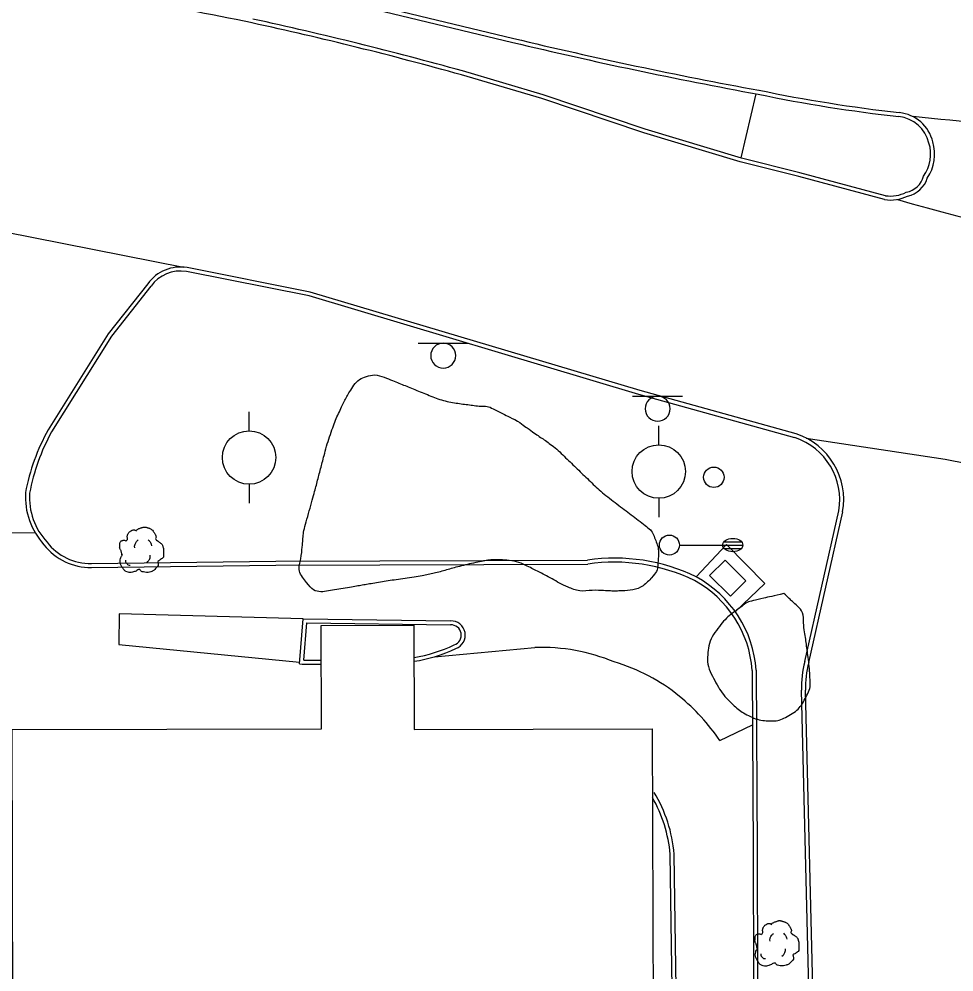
# Model space of a CAD drawing. Extents: x 2145380 to 2156929, y 139568 to 149130.
# Drawn here: x 2151050.4 to 2151190.4, y 145486.6 to 145629.3 of the extents above; entities that cross this region are included whole.
import ezdxf

# ---------------------------------------------------------------- set-up
doc = ezdxf.new("R2010")
doc.units = 0
for name, color, linetype in [('Default', 7, 'Continuous'), ('TOPO_Asphalt', 7, 'Continuous'), ('TOPO_Building', 7, 'Continuous'), ('TOPO_Concrete', 7, 'Continuous'), ('TOPO_Curb Back', 7, 'Continuous'), ('TOPO_Light Pole', 7, 'Continuous'), ('TOPO_Misc Line', 7, 'Continuous'), ('TOPO_Power Pole', 7, 'Continuous'), ('TOPO_Sign', 7, 'Continuous'), ('TOPO_Tree', 7, 'Continuous'), ('TOPO_Tree Line', 7, 'Continuous'), ('TOPO_Water Meter', 7, 'Continuous')]:
    doc.layers.add(name, color=color, linetype=linetype)

# ---------------------------------------------------------------- blocks, each defined once
blk = doc.blocks.new('LP')
at = {"layer": 'TOPO_Light Pole'}
blk.add_line((3.81, 0), (20.32, 0), dxfattribs=at)
for points in [[(20.32, 0), (27.94, 0)], [(20.32, 0), (23.5, 0)], [(20.83, 1.27), (27.43, 1.27)], [(20.83, 1.27), (23.5, 1.27)], [(23.71, 1.27), (27.43, 1.27)], [(23.71, 0), (27.94, 0)], [(20.83, -1.27), (27.43, -1.27)], [(20.83, -1.27), (23.5, -1.27)], [(23.71, -1.27), (27.43, -1.27)]]:
    blk.add_lwpolyline(points, dxfattribs=at)
blk.add_circle((0, 0), 3.81, dxfattribs=at)
blk.add_ellipse((24.13, 0), major_axis=(3.81, 0), ratio=0.666667, dxfattribs=at)
blk = doc.blocks.new('TREE')
at = {"layer": 'TOPO_Tree'}
for points in [[(-14.07, -0.4), (-14.17, 0.5), (-14.37, 1.38), (-14.6, 2.25), (-14.84, 3.17), (-15.47, 3.96), (-15.66, 4.9), (-15.8, 5.59), (-15.71, 6.31), (-15.66, 7.01), (-15.6, 7.91), (-15.72, 8.8), (-15.13, 9.66), (-14.62, 10.42), (-13.76, 10.49), (-13.02, 10.72), (-12.18, 10.98), (-11.06, 10), (-10.37, 10.72), (-9.4, 11.74), (-10.29, 13.28), (-9.84, 14.42), (-9.56, 15.15), (-9.32, 15.89), (-8.78, 16.54), (-8.18, 17.26), (-7.5, 17.68), (-6.67, 18.13), (-6.14, 18.41), (-5.61, 18.61), (-5.08, 18.66), (-4.55, 18.71), (-4.02, 18.54), (-3.49, 18.13)], [(-3.49, 17.6), (-3.07, 18.27), (-2.58, 18.8), (-1.9, 19.19), (-1.05, 19.68), (-0.19, 19.96), (0.74, 20.24), (1.62, 20.51), (2.51, 20.82), (3.39, 20.77), (4.1, 20.73), (4.8, 20.47), (5.51, 20.24), (6.43, 19.95), (7.32, 19.73), (8.15, 19.19), (9.36, 18.4), (10.02, 17.21), (10.8, 16.01), (11.24, 15.33), (11.58, 14.62), (11.86, 13.89), (12.17, 13.08), (11.37, 12.02), (11.86, 11.25), (12, 11.03), (12.18, 10.86), (12.39, 10.72), (12.91, 10.35), (13.45, 10.02), (13.97, 9.66), (14.7, 9.16), (15.41, 8.68), (16.09, 8.07), (16.7, 7.53), (16.93, 6.73), (17.15, 5.95), (17.59, 4.38), (17.71, 2.77), (17.68, 1.19), (17.65, -0.25), (17.83, -2.22), (16.62, -3.04), (15.47, -3.83), (14.31, -4.58), (13.16, -5.35)], [(-4.21, 5.09), (-4.46, 6.09), (-4.3, 7.21), (-3.84, 8.21), (-3.33, 9.34), (-2.71, 10.27), (-1.64, 10.97)], [(5.89, 11.15), (6.5, 10.68), (6.96, 10.17), (7.36, 9.5), (7.93, 8.56), (8.31, 7.6), (8.46, 6.56)], [(13.16, -5.34), (13.25, -5.81), (13.36, -6.28), (13.45, -6.75), (13.76, -8.52), (12.24, -10.03), (10.8, -11.51), (9.98, -12.34), (9.13, -12.77), (8.15, -13.1), (5.97, -13.83), (3.32, -13.56), (1.27, -13.1), (0.49, -12.92), (-0.06, -11.44), (-0.84, -11.51), (-2.04, -11.61), (-3.28, -12.78), (-4.55, -13.1), (-6.06, -13.47), (-7.77, -14.03), (-9.31, -13.62), (-11.36, -13.09), (-12.84, -11.41), (-14.07, -9.39), (-15.32, -7.35), (-15.61, -5.13), (-15.13, -3.04), (-14.87, -1.89), (-13.91, -0.75), (-13.54, 0.13)], [(-11.38, -4.46), (-11.47, -5.41), (-11.03, -6.32), (-10.09, -7.22), (-9.3, -7.97), (-8.49, -8.26), (-7.7, -8.14)], [(4.79, -6.29), (5.71, -5.66), (6.3, -4.92), (6.81, -3.91), (7.36, -2.81), (7.63, -1.7), (7.54, -0.6)]]:
    blk.add_open_spline(points, degree=3, dxfattribs=at)
blk = doc.blocks.new('POWPOL')
at = {"layer": 'TOPO_Power Pole'}
for p, q in [((0, 10.16), (0, 17.34)), ((0, -10.16), (0, -17.34))]:
    blk.add_line(p, q, dxfattribs=at)
blk.add_circle((0, 0), 10.16, dxfattribs=at)
blk = doc.blocks.new('WTRMTR')
at = {"layer": 'Default'}
blk.add_circle((0, 0), 3.89, dxfattribs=at)

msp = doc.modelspace()

# ---------------------------------------------------------------- linework, layer by layer
at = {"layer": 'TOPO_Asphalt'}
msp.add_line((2151052.79, 145552.38), (2151016.98, 145552.01), dxfattribs=at)
for points in [[(2151032.23, 145636.92), (2151030, 145601.04), (2151075.02, 145592.17)], [(2151168.27, 145566.57), (2151189.07, 145563.4), (2151209.59, 145559.38)], [(2151092.91, 145539.49), (2151065.35, 145540.26), (2151065.31, 145535.68), (2151092.38, 145533.02)], [(2151112.57, 145533.81), (2151127.63, 145535.21)], [(2151155.31, 145521.3), (2151160.22, 145523.65)]]:
    msp.add_lwpolyline(points, dxfattribs=at)
for centre, radius, start, end in [((2150762.75, 141319.18), 4316.16, 83.80675, 84.39565), ((2151250.33, 145832.18), 239.82, 253.4301, 270.9644), ((2151128.51, 145506.46), 28.77, 67.5301, 91.7403), ((2151132.12, 145507.22), 26.85, 50.3058, 74.0584), ((2151129.13, 145503.34), 31.75, 34.4446, 50.6189)]:
    msp.add_arc(centre, radius, start, end, dxfattribs=at)
at = {"layer": 'TOPO_Building'}
msp.add_lwpolyline([(2151100.22, 145480.66), (2151097.78, 145477.9), (2151086.56, 145478.05), (2151084.3, 145480.61), (2151049.44, 145480.52), (2151049.33, 145522.92), (2151095.66, 145523.04), (2151095.62, 145538.52), (2151109.51, 145538.56), (2151109.55, 145522.94), (2151145.2, 145523.04), (2151145.32, 145480.81), (2151139.71, 145480.79), (2151139.73, 145474.1), (2151125.48, 145474.06), (2151125.46, 145480.73)], close=True, dxfattribs=at)
at = {"layer": 'TOPO_Concrete'}
msp.add_line((2151160.69, 145618.14), (2151158.45, 145608.54), dxfattribs=at)
msp.add_lwpolyline([(2151151.78, 145545.78), (2151156.33, 145550.64), (2151162.05, 145544.78), (2151157.72, 145540.66)], dxfattribs=at)
at = {"layer": 'TOPO_Curb Back'}
for p, q in [((2151102.66, 145631.64), (2151124.48, 145626.42)), ((2151102.52, 145631.05), (2151124.34, 145625.83)), ((2151124.34, 145625.83), (2151124.33, 145625.83)), ((2151124.48, 145626.42), (2151124.47, 145626.42)), ((2151128.85, 145618), (2151116.78, 145621.55)), ((2151128.67, 145617.43), (2151116.62, 145620.97)), ((2151161.18, 145618.66), (2151161.18, 145618.66)), ((2151143.96, 145612.27), (2151128.67, 145617.43)), ((2151144.15, 145612.84), (2151128.85, 145618)), ((2151161.06, 145618.07), (2151161.07, 145618.07)), ((2151158.38, 145607.93), (2151143.96, 145612.27)), ((2151158.54, 145608.51), (2151144.15, 145612.84)), ((2151167.13, 145605.73), (2151158.38, 145607.93)), ((2151167.28, 145606.31), (2151158.54, 145608.51)), ((2151179.99, 145602.28), (2151167.13, 145605.73)), ((2151180.11, 145602.87), (2151167.28, 145606.31))]:
    msp.add_line(p, q, dxfattribs=at)
for points in [[(2151166.57, 145566.63), (2151143.21, 145573.12), (2151093.82, 145587.85), (2151075.43, 145591.51)], [(2151166.74, 145567.21), (2151143.37, 145573.69), (2151093.96, 145588.44), (2151075.54, 145592.1)], [(2151069.66, 145589.67), (2151063.74, 145582.18), (2151054.72, 145567.81)], [(2151070.13, 145589.31), (2151064.23, 145581.84), (2151055.24, 145567.5)], [(2151168.05, 145533.1), (2151173.13, 145555.66)], [(2151168.63, 145532.95), (2151173.72, 145555.54)], [(2151061.2, 145547.81), (2151088.82, 145548.16), (2151135.51, 145548.3)], [(2151061.21, 145547.21), (2151088.83, 145547.56), (2151135.55, 145547.7)], [(2151092.36, 145532.74), (2151092.91, 145539.49), (2151114.97, 145539.18)], [(2151093.01, 145533.33), (2151093.46, 145538.88), (2151114.98, 145538.58)], [(2151160.17, 145531.78), (2151160.33, 145504.65), (2151160.44, 145447.73), (2151160.55, 145423.97)], [(2151160.77, 145531.81), (2151160.93, 145504.66), (2151161.04, 145447.73), (2151161.15, 145423.98)], [(2151170.57, 145393.83), (2151170.18, 145410.12), (2151168.81, 145478.17), (2151167.56, 145528.8)], [(2151171.17, 145393.77), (2151170.78, 145410.13), (2151169.41, 145478.18), (2151168.16, 145528.82)], [(2151147.84, 145447.93), (2151148.59, 145458.98), (2151148.07, 145490.62), (2151147.89, 145504.24)], [(2151148.44, 145447.94), (2151149.19, 145458.96), (2151148.67, 145490.63), (2151148.49, 145504.27)]]:
    msp.add_lwpolyline(points, dxfattribs=at)
for centre, radius, start, end in [((2151013.22, 145291.47), 344.88, 77.9429, 81.1524), ((2150965.78, 145078.94), 562.63, 74.4494, 77.7402), ((2150965.76, 145078.81), 563.36, 74.4495, 77.7401), ((2151288.16, 146310.37), 703.87, 256.54111, 259.59753), ((2151288.16, 146310.39), 703.29, 256.5409, 259.5978), ((2151207.75, 145843.65), 229.75, 258.307, 263.6146), ((2151207.75, 145843.66), 230.37, 258.3089, 263.6153), ((2151181.62, 145609.59), 5.15, 13.0816, 84.2587), ((2151181.62, 145609.59), 5.75, 13.305, 84.2236), ((2151181.22, 145609.07), 5.67, 324.5223, 17.3484), ((2151181.22, 145609.07), 6.27, 325.4551, 17.1457), ((2151182.59, 145606.7), 3.38, 281.1535, 344.1904), ((2151182.59, 145606.7), 3.98, 282.3436, 342.6702), ((2151180.87, 145608.11), 5.29, 261.7812, 296.6333), ((2151180.87, 145608.11), 5.89, 261.4257, 295.8549), ((2151074.54, 145586.18), 6.01, 80.4617, 144.4245), ((2151074.54, 145586.18), 5.41, 80.5541, 144.5725), ((2151082.89, 145552.36), 32.13, 151.2635, 169.1654), ((2151082.9, 145552.36), 31.53, 151.2962, 169.0948), ((2151163.49, 145557.35), 10.38, 349.9648, 71.7614), ((2151163.49, 145557.35), 9.78, 350.0438, 71.6797), ((2151061.89, 145557.75), 10.57, 176.4582, 222.5457), ((2151061.89, 145557.75), 9.97, 176.6746, 222.6925), ((2151061.02, 145555.94), 8.74, 217.6989, 271.2624), ((2151061.02, 145555.94), 8.14, 217.521, 271.2818), ((2151139.56, 145520.68), 27.91, 64.0473, 98.3583), ((2151139.56, 145520.68), 27.31, 64.0755, 98.4486), ((2151143.51, 145530.58), 16.7, 4.1377, 61.4181), ((2151143.51, 145530.58), 17.3, 4.0716, 61.4642), ((2151115.07, 145537.06), 2.13, 289.0574, 92.5911), ((2151115.07, 145537.06), 1.53, 287.866, 93.1995), ((2151106.32, 145554.72), 21.23, 278.6758, 295.7226), ((2151106.32, 145554.73), 21.83, 278.5224, 295.6224), ((2151096.05, 145746.43), 213.12, 269.183, 269.8894), ((2151102.57, 145643.42), 110.5, 273.609, 273.6251), ((2151181.49, 145529.4), 13.94, 164.6227, 182.4932), ((2151181.48, 145529.4), 13.34, 164.5622, 182.5187), ((2151096.07, 145748.1), 215.39, 269.0128, 269.8852), ((2151127.18, 145502.45), 21.38, 4.8792, 31.1231), ((2151127.18, 145502.46), 20.78, 4.9372, 29.7162)]:
    msp.add_arc(centre, radius, start, end, dxfattribs=at)
at = {"layer": 'TOPO_Misc Line'}
msp.add_lwpolyline([(2151153.79, 145545.99), (2151156.1, 145548.3), (2151159.22, 145545.18), (2151156.91, 145542.87)], close=True, dxfattribs=at)
at = {"layer": 'TOPO_Sign'}
for points in [[(2151110.14, 145580.79), (2151117.63, 145580.79)], [(2151113.89, 145580.79), (2151113.89, 145580.79)], [(2151112.02, 145578.92), (2151112.02, 145578.92)], [(2151115.75, 145578.92), (2151115.75, 145578.92)], [(2151113.89, 145577.05), (2151113.89, 145577.05)], [(2151142.26, 145572.84), (2151149.75, 145572.84)], [(2151146.01, 145572.83), (2151146.01, 145572.83)], [(2151144.14, 145570.97), (2151144.14, 145570.97)], [(2151147.88, 145570.97), (2151147.88, 145570.97)], [(2151146.01, 145569.1), (2151146.01, 145569.1)]]:
    msp.add_lwpolyline(points, dxfattribs=at)
for centre, start, end in [((2151113.89, 145578.92), 90, 180), ((2151113.89, 145578.92), 360, 90), ((2151113.89, 145578.92), 180, 270), ((2151113.89, 145578.92), 270, 0), ((2151146.01, 145570.97), 90, 180), ((2151146.01, 145570.97), 360, 90), ((2151146.01, 145570.97), 180, 270), ((2151146.01, 145570.97), 270, 0)]:
    msp.add_arc(centre, 1.87, start, end, dxfattribs=at)
at = {"layer": 'TOPO_Tree Line'}
for points in [[(2151125.03, 145569.11), (2151123.79, 145569.73), (2151122.56, 145570.36), (2151121.32, 145570.98), (2151120.48, 145571.4), (2151119.48, 145571.31), (2151118.55, 145571.45), (2151117.56, 145571.6), (2151116.57, 145571.69), (2151115.58, 145571.86), (2151114.47, 145572.04), (2151113.37, 145572.34), (2151112.32, 145572.76), (2151111.25, 145573.18), (2151110.19, 145573.61), (2151109.12, 145574.04), (2151108.19, 145574.42), (2151107.27, 145574.8), (2151106.35, 145575.18), (2151105.1, 145575.69), (2151103.62, 145576.17), (2151102.36, 145575.78), (2151101.3, 145575.45), (2151100.49, 145574.48), (2151099.88, 145573.51), (2151099.43, 145572.78), (2151099.04, 145572.06), (2151098.69, 145571.29), (2151098.22, 145570.26), (2151097.73, 145569.24), (2151097.36, 145568.17), (2151096.87, 145566.76), (2151096.42, 145565.34), (2151096.04, 145563.9), (2151095.78, 145562.93), (2151095.53, 145561.96), (2151095.27, 145560.99), (2151095.02, 145560.02), (2151094.77, 145559.05), (2151094.51, 145558.09), (2151094.08, 145556.45), (2151093.59, 145554.86), (2151093.15, 145553.19), (2151092.91, 145552.25), (2151092.88, 145551.3), (2151092.79, 145550.36), (2151092.63, 145548.51), (2151092.01, 145546.66), (2151093.53, 145544.81), (2151094.44, 145543.71), (2151095.57, 145543.49), (2151096.67, 145543.67), (2151097.94, 145543.87), (2151099.22, 145544.09), (2151100.49, 145544.31), (2151101.34, 145544.46), (2151102.2, 145544.61), (2151103.06, 145544.76), (2151104.2, 145544.95), (2151105.36, 145545.13), (2151106.51, 145545.31), (2151107.84, 145545.52), (2151109.19, 145545.7), (2151110.53, 145545.92), (2151111.43, 145546.06), (2151112.32, 145546.28), (2151113.2, 145546.5), (2151114.15, 145546.74), (2151115.07, 145547.03), (2151116.02, 145547.27), (2151117.23, 145547.59), (2151118.45, 145547.86), (2151119.68, 145548.12), (2151120.56, 145548.3), (2151121.47, 145548.36), (2151122.36, 145548.33), (2151123.78, 145548.27), (2151125.24, 145548), (2151126.54, 145547.37), (2151127.38, 145546.96), (2151128.19, 145546.54), (2151129.02, 145546.12), (2151130.2, 145545.52), (2151131.29, 145544.83), (2151132.54, 145544.28), (2151134.3, 145543.51), (2151136.23, 145543.83), (2151138.08, 145543.72), (2151138.92, 145543.67), (2151139.78, 145543.65), (2151140.62, 145543.69), (2151142.3, 145543.77), (2151143.85, 145544.28), (2151145.2, 145545.78), (2151145.94, 145546.59), (2151146.02, 145547.47), (2151146.08, 145548.37), (2151146.15, 145549.24), (2151146.12, 145550.15), (2151145.8, 145551.01), (2151145.48, 145551.87), (2151145.11, 145552.73), (2151144.41, 145553.27), (2151143.37, 145554.08), (2151142.32, 145554.85), (2151141.28, 145555.65), (2151140.18, 145556.5), (2151139.07, 145557.33), (2151137.98, 145558.21), (2151137.02, 145558.98), (2151136.15, 145559.86), (2151135.26, 145560.71), (2151134.39, 145561.53), (2151133.54, 145562.38), (2151132.67, 145563.21), (2151131.79, 145564.06), (2151130.92, 145564.93), (2151129.94, 145565.66), (2151129.22, 145566.2), (2151128.46, 145566.67), (2151127.72, 145567.19), (2151126.83, 145567.83), (2151125.93, 145568.47), (2151125.03, 145569.11)], [(2151164.92, 145543.29), (2151165.58, 145542.67), (2151166.23, 145542.06), (2151166.89, 145541.45), (2151167.89, 145540.52), (2151167.81, 145538.85), (2151168.02, 145537.49), (2151168.18, 145536.46), (2151168.32, 145535.43), (2151168.46, 145534.39), (2151168.63, 145533.06), (2151168.76, 145531.71), (2151168.84, 145530.38), (2151168.9, 145529.33), (2151168.52, 145528.34), (2151167.97, 145527.34), (2151167.39, 145526.31), (2151166.69, 145525.62), (2151165.63, 145525), (2151164.69, 145524.45), (2151163.75, 145524.2), (2151162.8, 145524.23), (2151161.74, 145524.25), (2151160.68, 145524.49), (2151159.62, 145525.02), (2151158.61, 145525.53), (2151157.86, 145526.1), (2151157.08, 145526.86), (2151156.04, 145527.89), (2151155.28, 145528.94), (2151154.56, 145530.26), (2151153.83, 145531.6), (2151153.39, 145533.08), (2151153.53, 145534.44), (2151153.67, 145535.81), (2151154.31, 145537.16), (2151155.28, 145538.39), (2151156.09, 145539.43), (2151156.92, 145540.14), (2151157.93, 145540.86), (2151158.66, 145541.4), (2151159.36, 145542.01), (2151160.23, 145542.21), (2151161.79, 145542.57), (2151163.36, 145542.93), (2151164.92, 145543.29)]]:
    msp.add_open_spline(points, degree=3, dxfattribs=at)

# ---------------------------------------------------------------- block references
at = {"layer": 'TOPO_Light Pole', "xscale": 0.39370000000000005, "yscale": 0.3937000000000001}
msp.add_blockref('LP', (2151147.76, 145550.55), dxfattribs=at)
at = {"layer": 'TOPO_Power Pole', "xscale": 0.39370000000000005, "yscale": 0.3937000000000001}
for p in [(2151084.82, 145563.66), (2151146.17, 145561.56)]:
    msp.add_blockref('POWPOL', p, dxfattribs=at)
at = {"layer": 'TOPO_Tree', "xscale": 0.19685000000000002, "yscale": 0.19685000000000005}
for p in [(2151068.54, 145549.15), (2151163.68, 145490.21)]:
    msp.add_blockref('TREE', p, dxfattribs=at)
at = {"layer": 'TOPO_Water Meter', "xscale": 0.39370000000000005, "yscale": 0.3937000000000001}
msp.add_blockref('WTRMTR', (2151154.42, 145560.7), dxfattribs=at)

doc.saveas('drawing.dxf')
